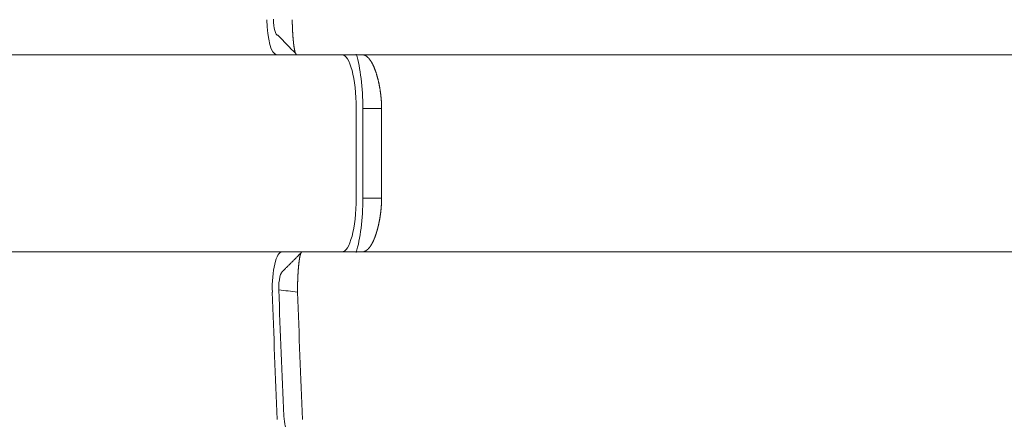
# Model space of a CAD drawing. Header units: millimetres. Extents: x 25069 to 61396, y 8621 to 21558.
# Tile 284 of 656: x 35846 to 35873, y 16798 to 16809. Entities that reach past the tile are written whole.
import ezdxf

# ---------------------------------------------------------------- set-up
doc = ezdxf.new("R2010")
doc.units = ezdxf.units.MM
doc.layers.add('10', color=7, linetype='Continuous')
doc.layers.add('dim', color=84, linetype='Continuous', lineweight=9)
doc.dimstyles.get("Standard").update_dxf_attribs({"dimtxt": 15, "dimasz": 5, "dimexe": 8, "dimexo": 5, "dimgap": 3, "dimtad": 0, "dimzin": 0, "dimdsep": 46, "dimtxsty": 'Standard', "dimblk": 'CLOSEDBLANK', "dimcen": 2, "dimclrd": 4, "dimclre": 3, "dimadec": 0, "dimazin": 0, "dimtfac": 1, "dimtofl": 0, "dimtmove": 0, "dimatfit": 3, "dimldrblk": 'CLOSEDBLANK', "dimfxl": 0, "dimtolj": 1, "dimtzin": 0, "dimarcsym": 0})

# ---------------------------------------------------------------- blocks, each defined once
blk = doc.blocks.new('_ClosedBlank')
at = {"color": 0, "linetype": 'ByBlock', "lineweight": -2}
for p, q in [((-1, 0.1667), (0, 0)), ((-1, 0.1667), (-1, -0.1667)), ((0, 0), (-1, -0.1667))]:
    blk.add_line(p, q, dxfattribs=at)
blk = doc.blocks.new('*D24')
at = {"layer": 'Defpoints', "color": 0, "lineweight": 18}
for p in [(35713.27, 16811.232), (36314.828, 16811.232), (35628.77, 15846.232)]:
    blk.add_point(p, dxfattribs=at)
at = {"layer": 'dim', "color": 3, "lineweight": -2}
for p, q in [((35733.27, 16811.232), (36334.828, 16811.232)), ((35648.77, 15846.232), (36334.828, 15846.232))]:
    blk.add_line(p, q, dxfattribs=at)
at = {"layer": 'dim', "color": 4, "lineweight": -3}
for p, q in [((36314.828, 16801.232), (36314.828, 16592.065)), ((36314.828, 15856.232), (36314.828, 16065.399))]:
    blk.add_line(p, q, dxfattribs=at)
at = {"layer": 'dim', "color": 4, "lineweight": -3, "xscale": 10, "yscale": 10, "zscale": 10}
for p, rotation in [((36314.828, 16811.232), 90), ((36314.828, 15846.232), 270)]:
    blk.add_blockref('_ClosedBlank', p, dxfattribs=dict(at, rotation=rotation))
at = {"layer": 'dim', "color": 0, "lineweight": 18, "insert": (36314.828, 16328.732), "char_height": 100, "attachment_point": 5, "rotation": 90}
blk.add_mtext('\\A1;965.00', dxfattribs=at)

msp = doc.modelspace()

# ---------------------------------------------------------------- linework, layer by layer
at = {"layer": '10', "color": 7, "linetype": 'Continuous', "lineweight": 13}
for p, q in [((35854.695, 16808.482), (35746.774, 16808.482)), ((35855.256, 16808.482), (35943.77, 16808.482)), ((35746.817, 16802.982), (35854.695, 16802.982)), ((35943.77, 16802.982), (35855.256, 16802.982))]:
    msp.add_line(p, q, dxfattribs=at)
at = {"layer": '10', "color": 7, "linetype": 'Continuous', "lineweight": 18}
for p, q in [((35852.877, 16808.482), (35753.77, 16808.482)), ((35853.437, 16808.482), (35852.877, 16808.482)), ((35939.77, 16808.482), (35853.437, 16808.482)), ((35855.095, 16804.482), (35855.095, 16806.982)), ((35855.278, 16804.482), (35855.278, 16806.985)), ((35855.8, 16806.982), (35855.8, 16804.482)), ((35753.77, 16802.982), (35853.024, 16802.982)), ((35853.024, 16802.982), (35853.584, 16802.982)), ((35853.584, 16802.982), (35939.77, 16802.982))]:
    msp.add_line(p, q, dxfattribs=at)
for centre, major_axis, ratio, start_param, end_param in [((35852.877, 16809.482), (0, 1), 0.267949, 1.593977, 3.141593), ((35854.693, 16806.982), (0, 1.5), 0.267949, 4.712389, 6.283185), ((35854.693, 16804.482), (0, 1.5), 0.267949, 3.141593, 4.712389), ((35853.024, 16801.982), (0, 1), 0.267949, 0, 1.693621), ((35873.101, 16811.232), (0, 76.5), 0.267949, 1.693621, 1.740484), ((35871.899, 16811.286), (0, -73.85), 0.258819, 4.839471, 4.887708)]:
    msp.add_ellipse(centre, major_axis=major_axis, ratio=ratio, start_param=start_param, end_param=end_param, dxfattribs=at)
for points, degree in [([(35852.914, 16809.023), (35852.849, 16809.017), (35852.791, 16809.23), (35852.791, 16809.472)], 3), ([(35853.408, 16808.512), (35853.243, 16808.683), (35853.079, 16808.853), (35852.914, 16809.023)], 3), ([(35855.278, 16806.985), (35855.281, 16807.565), (35855.209, 16808.114), (35855.096, 16808.495)], 3), ([(35855.094, 16802.963), (35855.208, 16803.346), (35855.282, 16803.898), (35855.278, 16804.482)], 3), ([(35855.8, 16804.482), (35855.278, 16804.482)], 1), ([(35853.55, 16802.948), (35853.021, 16802.418)], 1), ([(35852.939, 16801.926), (35852.928, 16802.189), (35852.99, 16802.449), (35853.061, 16802.441)], 3), ([(35853.462, 16801.86), (35853.287, 16801.882), (35853.113, 16801.904), (35852.94, 16801.926)], 3), ([(35853.462, 16801.86), (35853.501, 16800.673), (35853.548, 16799.491), (35853.602, 16798.313)], 3), ([(35853.199, 16798.023), (35853.141, 16798.019), (35853.087, 16798.19), (35853.078, 16798.405)], 3)]:
    msp.add_open_spline(points, degree=degree, dxfattribs=at)
for points, knots in [([(35853.314, 16809.459), (35853.314, 16809.456), (35853.314, 16809.451), (35853.314, 16809.442), (35853.314, 16809.434), (35853.314, 16809.425), (35853.314, 16809.417), (35853.314, 16809.408), (35853.314, 16809.4), (35853.314, 16809.391), (35853.314, 16809.382), (35853.314, 16809.374), (35853.314, 16809.365), (35853.315, 16809.356), (35853.315, 16809.347), (35853.315, 16809.338), (35853.315, 16809.329), (35853.315, 16809.32), (35853.316, 16809.311), (35853.316, 16809.302), (35853.316, 16809.293), (35853.316, 16809.284), (35853.317, 16809.275), (35853.317, 16809.266), (35853.317, 16809.257), (35853.318, 16809.247), (35853.318, 16809.238), (35853.318, 16809.229), (35853.319, 16809.219), (35853.319, 16809.21), (35853.32, 16809.201), (35853.32, 16809.191), (35853.32, 16809.182), (35853.321, 16809.172), (35853.321, 16809.163), (35853.322, 16809.153), (35853.322, 16809.144), (35853.323, 16809.134), (35853.323, 16809.125), (35853.324, 16809.115), (35853.324, 16809.106), (35853.325, 16809.096), (35853.325, 16809.087), (35853.326, 16809.077), (35853.327, 16809.067), (35853.327, 16809.058), (35853.328, 16809.048), (35853.329, 16809.039), (35853.329, 16809.029), (35853.33, 16809.02), (35853.331, 16809.01), (35853.331, 16809), (35853.332, 16808.991), (35853.333, 16808.981), (35853.333, 16808.972), (35853.334, 16808.962), (35853.335, 16808.953), (35853.336, 16808.943), (35853.337, 16808.934), (35853.337, 16808.925), (35853.338, 16808.915), (35853.339, 16808.906), (35853.34, 16808.897), (35853.341, 16808.887), (35853.342, 16808.878), (35853.343, 16808.869), (35853.343, 16808.86), (35853.344, 16808.851), (35853.345, 16808.842), (35853.346, 16808.832), (35853.347, 16808.824), (35853.348, 16808.815), (35853.349, 16808.806), (35853.35, 16808.797), (35853.351, 16808.788), (35853.352, 16808.78), (35853.353, 16808.771), (35853.354, 16808.762), (35853.355, 16808.754), (35853.357, 16808.746), (35853.358, 16808.737), (35853.359, 16808.729), (35853.36, 16808.721), (35853.361, 16808.713), (35853.362, 16808.705), (35853.363, 16808.697), (35853.365, 16808.689), (35853.366, 16808.681), (35853.367, 16808.674), (35853.368, 16808.666), (35853.37, 16808.659), (35853.371, 16808.652), (35853.372, 16808.644), (35853.373, 16808.637), (35853.375, 16808.63), (35853.376, 16808.624), (35853.377, 16808.617), (35853.379, 16808.61), (35853.38, 16808.604), (35853.381, 16808.598), (35853.383, 16808.591), (35853.384, 16808.585), (35853.386, 16808.58), (35853.387, 16808.574), (35853.388, 16808.568), (35853.39, 16808.563), (35853.391, 16808.557), (35853.393, 16808.552), (35853.394, 16808.547), (35853.396, 16808.542), (35853.397, 16808.538), (35853.399, 16808.533), (35853.401, 16808.529), (35853.402, 16808.525), (35853.404, 16808.521), (35853.405, 16808.517), (35853.407, 16808.513), (35853.409, 16808.51), (35853.41, 16808.507), (35853.412, 16808.504), (35853.414, 16808.501), (35853.415, 16808.498), (35853.417, 16808.495), (35853.419, 16808.493), (35853.42, 16808.491), (35853.422, 16808.489), (35853.424, 16808.488), (35853.426, 16808.486), (35853.427, 16808.485), (35853.429, 16808.484), (35853.431, 16808.483), (35853.433, 16808.483), (35853.435, 16808.482), (35853.436, 16808.482), (35853.437, 16808.482)], [0, 0, 0, 0, 0.005352, 0.010737, 0.016155, 0.021607, 0.027093, 0.032613, 0.038166, 0.043752, 0.049372, 0.055026, 0.060714, 0.066435, 0.07219, 0.077979, 0.083801, 0.089658, 0.095547, 0.101471, 0.107429, 0.11342, 0.119445, 0.125504, 0.131596, 0.137723, 0.143883, 0.150077, 0.156305, 0.162567, 0.168862, 0.175192, 0.181555, 0.187953, 0.194384, 0.200849, 0.207348, 0.213881, 0.220448, 0.227049, 0.233684, 0.240353, 0.247056, 0.253793, 0.260564, 0.267368, 0.274207, 0.28108, 0.287987, 0.294928, 0.301903, 0.308912, 0.315955, 0.323032, 0.330143, 0.337288, 0.344467, 0.351681, 0.358928, 0.36621, 0.373525, 0.380875, 0.388259, 0.395677, 0.403129, 0.410615, 0.418136, 0.42569, 0.433279, 0.440902, 0.448559, 0.45625, 0.463975, 0.471735, 0.479528, 0.487356, 0.495218, 0.503114, 0.511045, 0.519009, 0.527008, 0.535041, 0.543108, 0.55121, 0.559346, 0.567516, 0.57572, 0.583958, 0.592231, 0.600538, 0.608879, 0.617254, 0.625664, 0.634108, 0.642586, 0.651098, 0.659645, 0.668226, 0.676841, 0.685491, 0.694175, 0.702893, 0.711645, 0.720432, 0.729253, 0.738109, 0.746998, 0.755922, 0.764881, 0.773873, 0.7829, 0.791961, 0.801057, 0.810187, 0.819351, 0.82855, 0.837783, 0.84705, 0.856352, 0.865688, 0.875058, 0.884463, 0.893902, 0.903375, 0.912883, 0.922425, 0.932002, 0.941613, 0.951258, 0.960938, 0.970652, 0.9804, 0.990183, 1, 1, 1, 1]), ([(35855.253, 16808.482), (35855.257, 16808.482), (35855.265, 16808.482), (35855.276, 16808.481), (35855.287, 16808.479), (35855.299, 16808.477), (35855.31, 16808.474), (35855.32, 16808.471), (35855.331, 16808.466), (35855.342, 16808.462), (35855.352, 16808.456), (35855.363, 16808.45), (35855.373, 16808.444), (35855.383, 16808.437), (35855.393, 16808.429), (35855.403, 16808.421), (35855.413, 16808.413), (35855.423, 16808.404), (35855.432, 16808.394), (35855.442, 16808.384), (35855.451, 16808.373), (35855.46, 16808.362), (35855.469, 16808.351), (35855.478, 16808.339), (35855.487, 16808.326), (35855.496, 16808.314), (35855.504, 16808.301), (35855.513, 16808.287), (35855.521, 16808.273), (35855.529, 16808.259), (35855.537, 16808.244), (35855.545, 16808.229), (35855.553, 16808.214), (35855.561, 16808.198), (35855.568, 16808.182), (35855.576, 16808.166), (35855.583, 16808.15), (35855.59, 16808.133), (35855.597, 16808.116), (35855.604, 16808.099), (35855.611, 16808.081), (35855.618, 16808.063), (35855.625, 16808.046), (35855.631, 16808.027), (35855.637, 16808.009), (35855.644, 16807.991), (35855.65, 16807.972), (35855.656, 16807.953), (35855.662, 16807.934), (35855.667, 16807.915), (35855.673, 16807.896), (35855.679, 16807.876), (35855.684, 16807.857), (35855.689, 16807.837), (35855.694, 16807.817), (35855.699, 16807.797), (35855.704, 16807.778), (35855.709, 16807.758), (35855.714, 16807.738), (35855.718, 16807.717), (35855.723, 16807.697), (35855.727, 16807.677), (35855.731, 16807.657), (35855.735, 16807.637), (35855.739, 16807.617), (35855.743, 16807.596), (35855.747, 16807.576), (35855.75, 16807.556), (35855.754, 16807.536), (35855.757, 16807.516), (35855.76, 16807.495), (35855.763, 16807.475), (35855.766, 16807.455), (35855.769, 16807.435), (35855.772, 16807.415), (35855.774, 16807.395), (35855.777, 16807.376), (35855.779, 16807.356), (35855.781, 16807.336), (35855.783, 16807.317), (35855.785, 16807.297), (35855.787, 16807.278), (35855.789, 16807.258), (35855.791, 16807.239), (35855.792, 16807.22), (35855.793, 16807.201), (35855.795, 16807.182), (35855.796, 16807.163), (35855.797, 16807.144), (35855.798, 16807.126), (35855.798, 16807.107), (35855.799, 16807.089), (35855.799, 16807.071), (35855.8, 16807.053), (35855.8, 16807.035), (35855.8, 16807.017), (35855.8, 16807), (35855.8, 16806.988), (35855.8, 16806.982)], [0, 0, 0, 0, 0.013847, 0.027618, 0.041315, 0.054938, 0.068486, 0.081959, 0.095357, 0.108682, 0.121931, 0.135107, 0.148208, 0.161235, 0.174187, 0.187066, 0.19987, 0.212601, 0.225257, 0.23784, 0.250349, 0.262784, 0.275145, 0.287433, 0.299648, 0.311788, 0.323856, 0.33585, 0.347771, 0.359619, 0.371394, 0.383096, 0.394724, 0.40628, 0.417764, 0.429174, 0.440513, 0.451778, 0.462971, 0.474092, 0.485141, 0.496118, 0.507023, 0.517855, 0.528616, 0.539306, 0.549924, 0.56047, 0.570945, 0.581349, 0.591681, 0.601943, 0.612134, 0.622254, 0.632303, 0.642282, 0.652191, 0.662029, 0.671798, 0.681496, 0.691124, 0.700683, 0.710173, 0.719593, 0.728944, 0.738226, 0.747439, 0.756583, 0.765659, 0.774666, 0.783606, 0.792477, 0.801281, 0.810017, 0.818685, 0.827287, 0.835821, 0.844289, 0.85269, 0.861025, 0.869293, 0.877496, 0.885634, 0.893705, 0.901712, 0.909654, 0.917531, 0.925344, 0.933093, 0.940778, 0.9484, 0.955958, 0.963454, 0.970887, 0.978258, 0.985567, 0.992814, 1, 1, 1, 1]), ([(35855.8, 16806.982), (35855.626, 16806.982), (35855.452, 16806.982), (35855.278, 16806.982), (35855.278, 16806.982), (35855.278, 16806.982)], [0, 0, 0, 0, 0.999946, 0.999946, 1, 1, 1, 1]), ([(35855.8, 16804.482), (35855.8, 16804.479), (35855.8, 16804.472), (35855.8, 16804.461), (35855.8, 16804.451), (35855.8, 16804.44), (35855.8, 16804.43), (35855.8, 16804.419), (35855.8, 16804.408), (35855.8, 16804.398), (35855.799, 16804.387), (35855.799, 16804.376), (35855.799, 16804.365), (35855.798, 16804.354), (35855.798, 16804.343), (35855.797, 16804.332), (35855.797, 16804.321), (35855.796, 16804.31), (35855.796, 16804.299), (35855.795, 16804.287), (35855.794, 16804.276), (35855.793, 16804.265), (35855.793, 16804.254), (35855.792, 16804.242), (35855.791, 16804.231), (35855.79, 16804.219), (35855.789, 16804.208), (35855.788, 16804.196), (35855.787, 16804.185), (35855.786, 16804.173), (35855.785, 16804.162), (35855.784, 16804.15), (35855.782, 16804.138), (35855.781, 16804.127), (35855.78, 16804.115), (35855.778, 16804.103), (35855.777, 16804.091), (35855.776, 16804.08), (35855.774, 16804.068), (35855.773, 16804.056), (35855.771, 16804.044), (35855.769, 16804.032), (35855.768, 16804.02), (35855.766, 16804.008), (35855.764, 16803.996), (35855.762, 16803.984), (35855.761, 16803.972), (35855.759, 16803.96), (35855.757, 16803.948), (35855.755, 16803.936), (35855.753, 16803.924), (35855.751, 16803.912), (35855.749, 16803.9), (35855.747, 16803.888), (35855.744, 16803.876), (35855.742, 16803.864), (35855.74, 16803.852), (35855.738, 16803.84), (35855.735, 16803.828), (35855.733, 16803.816), (35855.73, 16803.804), (35855.728, 16803.792), (35855.725, 16803.78), (35855.723, 16803.768), (35855.72, 16803.756), (35855.718, 16803.744), (35855.715, 16803.732), (35855.712, 16803.72), (35855.709, 16803.708), (35855.706, 16803.696), (35855.704, 16803.684), (35855.701, 16803.672), (35855.698, 16803.66), (35855.695, 16803.649), (35855.692, 16803.637), (35855.689, 16803.625), (35855.685, 16803.613), (35855.682, 16803.602), (35855.679, 16803.59), (35855.676, 16803.578), (35855.672, 16803.567), (35855.669, 16803.555), (35855.666, 16803.544), (35855.662, 16803.532), (35855.659, 16803.521), (35855.655, 16803.51), (35855.652, 16803.499), (35855.648, 16803.487), (35855.644, 16803.476), (35855.641, 16803.465), (35855.637, 16803.454), (35855.633, 16803.443), (35855.629, 16803.432), (35855.625, 16803.421), (35855.622, 16803.411), (35855.618, 16803.4), (35855.614, 16803.389), (35855.61, 16803.379), (35855.605, 16803.368), (35855.601, 16803.358), (35855.597, 16803.348), (35855.593, 16803.338), (35855.589, 16803.328), (35855.584, 16803.318), (35855.58, 16803.308), (35855.576, 16803.298), (35855.571, 16803.288), (35855.567, 16803.279), (35855.562, 16803.269), (35855.558, 16803.26), (35855.553, 16803.25), (35855.548, 16803.241), (35855.544, 16803.232), (35855.539, 16803.223), (35855.534, 16803.215), (35855.529, 16803.206), (35855.524, 16803.197), (35855.519, 16803.189), (35855.514, 16803.181), (35855.509, 16803.172), (35855.504, 16803.164), (35855.499, 16803.156), (35855.494, 16803.149), (35855.489, 16803.141), (35855.484, 16803.134), (35855.479, 16803.126), (35855.473, 16803.119), (35855.468, 16803.112), (35855.463, 16803.105), (35855.457, 16803.099), (35855.452, 16803.092), (35855.446, 16803.086), (35855.44, 16803.079), (35855.435, 16803.073), (35855.429, 16803.067), (35855.424, 16803.062), (35855.418, 16803.056), (35855.412, 16803.051), (35855.406, 16803.046), (35855.4, 16803.041), (35855.394, 16803.036), (35855.388, 16803.031), (35855.382, 16803.027), (35855.376, 16803.023), (35855.37, 16803.019), (35855.364, 16803.015), (35855.358, 16803.011), (35855.352, 16803.008), (35855.346, 16803.004), (35855.339, 16803.001), (35855.333, 16802.999), (35855.326, 16802.996), (35855.32, 16802.994), (35855.314, 16802.992), (35855.307, 16802.99), (35855.3, 16802.988), (35855.294, 16802.986), (35855.287, 16802.985), (35855.281, 16802.984), (35855.274, 16802.983), (35855.267, 16802.983), (35855.26, 16802.982), (35855.256, 16802.982), (35855.253, 16802.982)], [0, 0, 0, 0, 0.004278, 0.008577, 0.012898, 0.017241, 0.021605, 0.025992, 0.030401, 0.034832, 0.039285, 0.043761, 0.048259, 0.052779, 0.057322, 0.061887, 0.066475, 0.071086, 0.075719, 0.080375, 0.085054, 0.089756, 0.094481, 0.099229, 0.104, 0.108794, 0.113611, 0.118452, 0.123316, 0.128203, 0.133113, 0.138047, 0.143005, 0.147986, 0.15299, 0.158018, 0.16307, 0.168146, 0.173245, 0.178368, 0.183516, 0.188686, 0.193881, 0.1991, 0.204343, 0.20961, 0.214901, 0.220217, 0.225556, 0.23092, 0.236308, 0.24172, 0.247157, 0.252618, 0.258103, 0.263613, 0.269148, 0.274707, 0.28029, 0.285898, 0.291531, 0.297188, 0.30287, 0.308577, 0.314309, 0.320065, 0.325846, 0.331652, 0.337483, 0.343339, 0.34922, 0.355125, 0.361056, 0.367012, 0.372993, 0.378999, 0.38503, 0.391086, 0.397167, 0.403274, 0.409406, 0.415563, 0.421745, 0.427952, 0.434185, 0.440444, 0.446727, 0.453036, 0.459371, 0.46573, 0.472116, 0.478527, 0.484963, 0.491425, 0.497912, 0.504425, 0.510964, 0.517528, 0.524118, 0.530733, 0.537374, 0.544041, 0.550734, 0.557452, 0.564196, 0.570966, 0.577762, 0.584583, 0.591431, 0.598304, 0.605203, 0.612128, 0.619079, 0.626055, 0.633058, 0.640087, 0.647142, 0.654222, 0.661329, 0.668462, 0.67562, 0.682805, 0.690016, 0.697253, 0.704516, 0.711805, 0.719121, 0.726462, 0.73383, 0.741224, 0.748644, 0.75609, 0.763563, 0.771061, 0.778586, 0.786138, 0.793715, 0.801319, 0.808949, 0.816606, 0.824289, 0.831998, 0.839733, 0.847495, 0.855284, 0.863098, 0.87094, 0.878807, 0.886701, 0.894622, 0.902569, 0.910542, 0.918542, 0.926568, 0.934621, 0.942701, 0.950806, 0.958939, 0.967098, 0.975284, 0.983496, 0.991735, 1, 1, 1, 1]), ([(35853.584, 16802.982), (35853.582, 16802.982), (35853.58, 16802.982), (35853.577, 16802.981), (35853.573, 16802.979), (35853.57, 16802.976), (35853.566, 16802.972), (35853.563, 16802.968), (35853.56, 16802.963), (35853.557, 16802.957), (35853.554, 16802.95), (35853.551, 16802.943), (35853.548, 16802.935), (35853.545, 16802.927), (35853.542, 16802.917), (35853.539, 16802.908), (35853.536, 16802.897), (35853.533, 16802.886), (35853.531, 16802.875), (35853.528, 16802.863), (35853.525, 16802.85), (35853.523, 16802.837), (35853.52, 16802.824), (35853.518, 16802.81), (35853.515, 16802.796), (35853.513, 16802.781), (35853.511, 16802.766), (35853.508, 16802.75), (35853.506, 16802.734), (35853.504, 16802.718), (35853.502, 16802.702), (35853.5, 16802.685), (35853.498, 16802.668), (35853.496, 16802.65), (35853.494, 16802.633), (35853.492, 16802.615), (35853.491, 16802.597), (35853.489, 16802.578), (35853.487, 16802.56), (35853.486, 16802.541), (35853.484, 16802.523), (35853.482, 16802.504), (35853.481, 16802.485), (35853.48, 16802.466), (35853.478, 16802.447), (35853.477, 16802.427), (35853.476, 16802.408), (35853.474, 16802.389), (35853.473, 16802.37), (35853.472, 16802.35), (35853.471, 16802.331), (35853.47, 16802.312), (35853.469, 16802.292), (35853.468, 16802.273), (35853.467, 16802.254), (35853.466, 16802.235), (35853.466, 16802.216), (35853.465, 16802.196), (35853.464, 16802.178), (35853.464, 16802.159), (35853.463, 16802.14), (35853.463, 16802.121), (35853.462, 16802.103), (35853.462, 16802.084), (35853.462, 16802.066), (35853.461, 16802.048), (35853.461, 16802.03), (35853.461, 16802.012), (35853.461, 16801.995), (35853.461, 16801.977), (35853.461, 16801.96), (35853.461, 16801.943), (35853.461, 16801.926), (35853.461, 16801.909), (35853.461, 16801.892), (35853.461, 16801.876), (35853.461, 16801.865), (35853.462, 16801.86)], [0, 0, 0, 0, 0.017111, 0.034119, 0.051025, 0.067828, 0.084528, 0.101125, 0.11762, 0.134012, 0.150301, 0.166487, 0.182571, 0.198553, 0.214432, 0.230208, 0.245882, 0.261453, 0.276922, 0.292288, 0.307552, 0.322713, 0.337772, 0.352729, 0.367584, 0.382336, 0.396986, 0.411533, 0.425979, 0.440322, 0.454563, 0.468702, 0.482739, 0.496674, 0.510507, 0.524238, 0.537867, 0.551394, 0.56482, 0.578143, 0.591365, 0.604485, 0.617503, 0.63042, 0.643235, 0.655949, 0.668561, 0.681071, 0.69348, 0.705788, 0.717994, 0.730099, 0.742103, 0.754006, 0.765808, 0.777508, 0.789108, 0.800607, 0.812005, 0.823302, 0.834498, 0.845594, 0.856589, 0.867483, 0.878277, 0.888971, 0.899564, 0.910057, 0.92045, 0.930743, 0.940936, 0.951029, 0.961023, 0.970916, 0.98071, 0.990405, 1, 1, 1, 1])]:
    msp.add_open_spline(points, degree=3, knots=knots, dxfattribs=at)

# ---------------------------------------------------------------- dimensions: what is measured, and where the dimension line sits
at = {"layer": 'dim', "lineweight": 18}
dim = msp.add_linear_dim(base=(36314.828, 16811.232), p1=(35628.77, 15846.232), p2=(35713.27, 16811.232), angle=90, dimstyle='Standard', override={"dimscale": 2, "dimtxt": 50, "dimexe": 10, "dimexo": 10, "dimgap": 15, "dimlwd": 65533}, dxfattribs=at)
dim.commit()
dim.dimension.update_dxf_attribs({"geometry": '*D24', "text_midpoint": (36314.828, 16328.732), "dimtype": 160})

doc.saveas('drawing.dxf')
